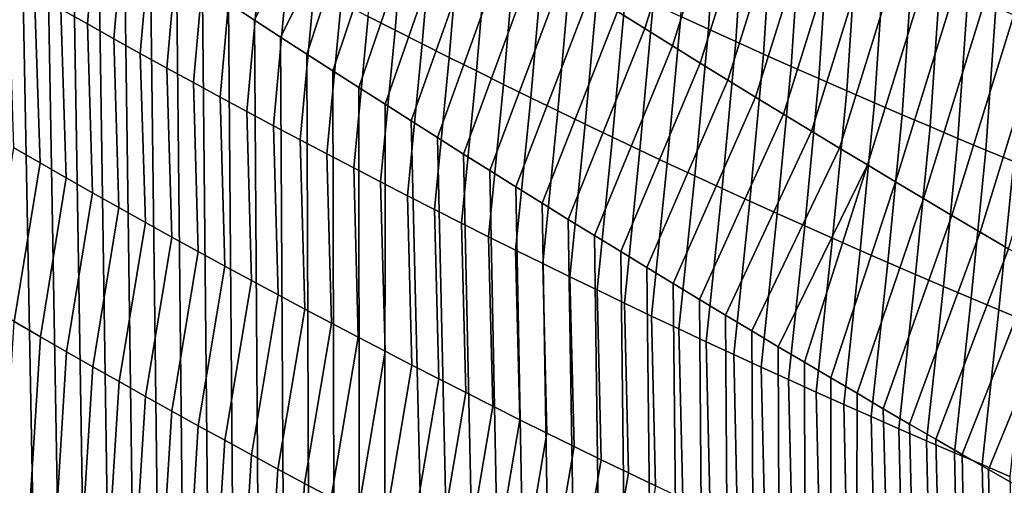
# Model space of a CAD drawing. Header units: metres. Extents: x -240 to 45, y -77 to 27.
# Tile 761 of 1056: x 9.245 to 11.087, y -26.765 to -25.895. Entities that reach past the tile are written whole.
import ezdxf

# ---------------------------------------------------------------- set-up
doc = ezdxf.new("R2010")
doc.units = ezdxf.units.M
doc.layers.add('solid_102011X2', color=7, linetype='CONTINUOUS')

msp = doc.modelspace()

# ---------------------------------------------------------------- linework, layer by layer
at = {"layer": 'solid_102011X2'}
for points in [[(9.045224, -60.200001, 118.708481), (9.911008, -60.200001, 119.208344), (9.105757, -25.508213, 118.745323), (9.061413, -25.477661, 118.718361)], [(10.363422, -25.879541, 119.457947), (10.414892, -25.911762, 119.484177), (10.534389, -25.53059, 119.577736), (10.48314, -25.498093, 119.552147)], [(9.911008, -60.200001, 119.208344), (9.15013, -25.53866, 118.772148), (9.105757, -25.508213, 118.745323)], [(9.855441, -25.553005, 119.18895), (9.80532, -25.519932, 119.161392), (9.635977, -25.863976, 119.055763), (9.684729, -25.895823, 119.083221)], [(9.911008, -60.200001, 119.208344), (9.19857, -25.571754, 118.801254), (9.15013, -25.53866, 118.772148)], [(10.414892, -25.911762, 119.484177), (10.466484, -25.943901, 119.510277), (10.585755, -25.563004, 119.603203), (10.534389, -25.53059, 119.577736)], [(9.905685, -25.586004, 119.216393), (9.855441, -25.553005, 119.18895), (9.684729, -25.895823, 119.083221), (9.733507, -25.927544, 119.110512)], [(9.911008, -60.200001, 119.208344), (9.247043, -25.604723, 118.830185), (9.19857, -25.571754, 118.801254)], [(10.466484, -25.943901, 119.510277), (10.518197, -25.975958, 119.536255), (10.637239, -25.595331, 119.628548), (10.585755, -25.563004, 119.603203)], [(9.929036, -25.583611, 10.919647), (9.004909, -25.834393, 11.135653), (8.078912, -26.001501, 6.960685), (9.00982, -25.748993, 6.746821)], [(9.396086, -25.621834, 82.486092), (9.372061, -25.902983, 82.753441), (9.322695, -25.875175, 82.778694), (9.346417, -25.594238, 82.510864)], [(9.905685, -25.586004, 119.216393), (9.733507, -25.927544, 119.110512), (9.782311, -25.959139, 119.13765)], [(9.956055, -25.618927, 119.243713), (9.905685, -25.586004, 119.216393), (9.782311, -25.959139, 119.13765), (9.831141, -25.990606, 119.164612)], [(10.518197, -25.975958, 119.536255), (10.57003, -26.007931, 119.562103), (10.688842, -25.627571, 119.653763), (10.637239, -25.595331, 119.628548)], [(9.911008, -60.200001, 119.208344), (9.295547, -25.637566, 118.858955), (9.247043, -25.604723, 118.830185)], [(9.445832, -25.649269, 82.461426), (9.42151, -25.930632, 82.728302), (9.372061, -25.902983, 82.753441), (9.396086, -25.621834, 82.486092)], [(10.006546, -25.651775, 119.27092), (9.956055, -25.618927, 119.243713), (9.831141, -25.990606, 119.164612), (9.879992, -26.021948, 119.191414)], [(9.970246, -25.643517, 81.945473), (9.947569, -25.914543, 82.220894), (9.897052, -25.888767, 82.244446), (9.919453, -25.618008, 81.968559)], [(10.549865, -25.649048, 81.418137), (10.533533, -25.912643, 81.69915), (10.481989, -25.889059, 81.720963), (10.498044, -25.625742, 81.439529)], [(10.57003, -26.007931, 119.562103), (10.621984, -26.039822, 119.587822), (10.740561, -25.659725, 119.678856), (10.688842, -25.627571, 119.653763)], [(9.911008, -60.200001, 119.208344), (9.344084, -25.670282, 118.887566), (9.295547, -25.637566, 118.858955)], [(9.495658, -25.67654, 82.436867), (9.471043, -25.95812, 82.703262), (9.42151, -25.930632, 82.728302), (9.445832, -25.649269, 82.461426)], [(10.057161, -25.684547, 119.298004), (10.006546, -25.651775, 119.27092), (9.879992, -26.021948, 119.191414), (9.928866, -26.053164, 119.218056)], [(10.02111, -25.668852, 81.922508), (9.998161, -25.940147, 82.197464), (9.947569, -25.914543, 82.220894), (9.970246, -25.643517, 81.945473)], [(10.601747, -25.672173, 81.396858), (10.585144, -25.93605, 81.677452), (10.533533, -25.912643, 81.69915), (10.549865, -25.649048, 81.418137)], [(9.946825, -25.668602, 15.316078), (9.020817, -25.882641, 15.535042), (8.072392, -26.049868, 11.35362), (9.004909, -25.834393, 11.135653)], [(9.911008, -60.200001, 119.208344), (9.392653, -25.702873, 118.916008), (9.344084, -25.670282, 118.887566)], [(10.072044, -25.694017, 81.899651), (10.048828, -25.965582, 82.174149), (9.998161, -25.940147, 82.197464), (10.02111, -25.668852, 81.922508)], [(10.621984, -26.039822, 119.587822), (10.674059, -26.071627, 119.613419), (10.792397, -25.69179, 119.703819), (10.740561, -25.659725, 119.678856)], [(9.545562, -25.703648, 82.412422), (9.520657, -25.985447, 82.678345), (9.471043, -25.95812, 82.703262), (9.495658, -25.67654, 82.436867)], [(10.107899, -25.717243, 119.324966), (10.057161, -25.684547, 119.298004), (9.928866, -26.053164, 119.218056), (9.977761, -26.084249, 119.24453)], [(10.653689, -25.695118, 81.375702), (10.63682, -25.959278, 81.655876), (10.585144, -25.93605, 81.677452), (10.601747, -25.672173, 81.396858)], [(10.070848, -25.704063, 28.548826), (9.145443, -25.809603, 28.768013), (8.164933, -25.976004, 24.575634), (9.095944, -25.86981, 24.354031)], [(9.911008, -60.200001, 119.208344), (9.441257, -25.735342, 118.944283), (9.392653, -25.702873, 118.916008)], [(9.595544, -25.730591, 82.388092), (9.570354, -26.012609, 82.653534), (9.520657, -25.985447, 82.678345), (9.545562, -25.703648, 82.412422)], [(10.123048, -25.719007, 81.876915), (10.099569, -25.990845, 82.150948), (10.048828, -25.965582, 82.174149), (10.072044, -25.694017, 81.899651)], [(10.705693, -25.71788, 81.354652), (10.68856, -25.982323, 81.634415), (10.63682, -25.959278, 81.655876), (10.653689, -25.695118, 81.375702)], [(10.674059, -26.071627, 119.613419), (10.726254, -26.10335, 119.638885), (10.844352, -25.723766, 119.728661), (10.792397, -25.69179, 119.703819)], [(9.979598, -25.716679, 19.721628), (9.052777, -25.894293, 19.94211), (8.087777, -26.061417, 15.75567), (9.020817, -25.882641, 15.535042)], [(10.158759, -25.749861, 119.351807), (10.107899, -25.717243, 119.324966), (9.977761, -26.084249, 119.24453), (10.026677, -26.11521, 119.270844)], [(10.174121, -25.743826, 81.854286), (10.150384, -26.015936, 82.127861), (10.099569, -25.990845, 82.150948), (10.123048, -25.719007, 81.876915)], [(10.757756, -25.740461, 81.333733), (10.740364, -26.005188, 81.613068), (10.68856, -25.982323, 81.634415), (10.705693, -25.71788, 81.354652)], [(10.726254, -26.10335, 119.638885), (10.778567, -26.134985, 119.664223), (10.896421, -25.755651, 119.753372), (10.844352, -25.723766, 119.728661)], [(10.022554, -25.728357, 24.133476), (9.095944, -25.86981, 24.354031), (8.120253, -26.036654, 20.16395), (9.052777, -25.894293, 19.94211)], [(9.911008, -60.200001, 119.208344), (9.489891, -25.767687, 118.972397), (9.441257, -25.735342, 118.944283)], [(9.645603, -25.75737, 82.363869), (9.620132, -26.03961, 82.628838), (9.570354, -26.012609, 82.653534), (9.595544, -25.730591, 82.388092)], [(10.225264, -25.768471, 81.831779), (10.201272, -26.040855, 82.104889), (10.150384, -26.015936, 82.127861), (10.174121, -25.743826, 81.854286)], [(10.80988, -25.762859, 81.31292), (10.792233, -26.027872, 81.591843), (10.740364, -26.005188, 81.613068), (10.757756, -25.740461, 81.333733)], [(9.69574, -25.783983, 82.33976), (9.669992, -26.066446, 82.604248), (9.620132, -26.03961, 82.628838), (9.645603, -25.75737, 82.363869)], [(10.209742, -25.7824, 119.378532), (10.158759, -25.749861, 119.351807), (10.026677, -26.11521, 119.270844), (10.075612, -26.14604, 119.296989)], [(10.778567, -26.134985, 119.664223), (10.831001, -26.166536, 119.68943), (10.948607, -25.787449, 119.777962), (10.896421, -25.755651, 119.753372)], [(10.862062, -25.785074, 81.292229), (10.844164, -26.050373, 81.57074), (10.792233, -26.027872, 81.591843), (10.80988, -25.762859, 81.31292)], [(9.911008, -60.200001, 119.208344), (9.538557, -25.799908, 119.000351), (9.489891, -25.767687, 118.972397)], [(10.260847, -25.814859, 119.405128), (10.209742, -25.7824, 119.378532), (10.075612, -26.14604, 119.296989), (10.124564, -26.176743, 119.322968)], [(10.276473, -25.792942, 81.809387), (10.252233, -26.065599, 82.082031), (10.201272, -26.040855, 82.104889), (10.225264, -25.768471, 81.831779)], [(9.911008, -60.200001, 119.208344), (9.587253, -25.832005, 119.028137), (9.538557, -25.799908, 119.000351)], [(9.745954, -25.810431, 82.315758), (9.719934, -26.093119, 82.579781), (9.669992, -26.066446, 82.604248), (9.69574, -25.783983, 82.33976)], [(10.327751, -25.817236, 81.787102), (10.303265, -26.09017, 82.059288), (10.252233, -26.065599, 82.082031), (10.276473, -25.792942, 81.809387)], [(10.831001, -26.166536, 119.68943), (10.883554, -26.197998, 119.714508), (11.00091, -25.819155, 119.802422), (10.948607, -25.787449, 119.777962)], [(10.914304, -25.807104, 81.27166), (10.896158, -26.072689, 81.549751), (10.844164, -26.050373, 81.57074), (10.862062, -25.785074, 81.292229)], [(9.273412, -25.847206, 82.804062), (9.283474, -26.162455, 83.038277), (9.234435, -26.134247, 83.064178), (9.224214, -25.819078, 82.829529)], [(9.796244, -25.836712, 82.291878), (9.769956, -26.119625, 82.55542), (9.719934, -26.093119, 82.579781), (9.745954, -25.810431, 82.315758)], [(10.312074, -25.84724, 119.431602), (10.260847, -25.814859, 119.405128), (10.124564, -26.176743, 119.322968), (10.173533, -26.207314, 119.348785)], [(10.379097, -25.841354, 81.764938), (10.354369, -26.114567, 82.036667), (10.303265, -26.09017, 82.059288), (10.327751, -25.817236, 81.787102)], [(10.883554, -26.197998, 119.714508), (10.936227, -26.229374, 119.739456), (11.053329, -25.850769, 119.826744), (11.00091, -25.819155, 119.802422)], [(10.966603, -25.828951, 81.251205), (10.948215, -26.094822, 81.528885), (10.896158, -26.072689, 81.549751), (10.914304, -25.807104, 81.27166)], [(9.911008, -60.200001, 119.208344), (9.635977, -25.863976, 119.055763), (9.587253, -25.832005, 119.028137)], [(9.84661, -25.862823, 82.268105), (9.820058, -26.145966, 82.531174), (9.769956, -26.119625, 82.55542), (9.796244, -25.836712, 82.291878)], [(11.01896, -25.850611, 81.230873), (11.000333, -26.116772, 81.508141), (10.948215, -26.094822, 81.528885), (10.966603, -25.828951, 81.251205)], [(9.322695, -25.875175, 82.778694), (9.3326, -26.190506, 83.012482), (9.283474, -26.162455, 83.038277), (9.273412, -25.847206, 82.804062)], [(10.363422, -25.879541, 119.457947), (10.312074, -25.84724, 119.431602), (10.173533, -26.207314, 119.348785), (10.222518, -26.237757, 119.374443)], [(10.43051, -25.865295, 81.742889), (10.405544, -26.138786, 82.01416), (10.354369, -26.114567, 82.036667), (10.379097, -25.841354, 81.764938)], [(10.936227, -26.229374, 119.739456), (10.989017, -26.26066, 119.764267), (11.105861, -25.88229, 119.850945), (11.053329, -25.850769, 119.826744)], [(11.071375, -25.872086, 81.210655), (11.052513, -26.138535, 81.487518), (11.000333, -26.116772, 81.508141), (11.01896, -25.850611, 81.230873)], [(9.911008, -60.200001, 119.208344), (9.684729, -25.895823, 119.083221), (9.635977, -25.863976, 119.055763)], [(9.897052, -25.888767, 82.244446), (9.870239, -26.172138, 82.507042), (9.820058, -26.145966, 82.531174), (9.84661, -25.862823, 82.268105)], [(10.481989, -25.889059, 81.720963), (10.456791, -26.162828, 81.991776), (10.405544, -26.138786, 82.01416), (10.43051, -25.865295, 81.742889)], [(11.123847, -25.893375, 81.190559), (11.104754, -26.160112, 81.46701), (11.052513, -26.138535, 81.487518), (11.071375, -25.872086, 81.210655)], [(9.372061, -25.902983, 82.753441), (9.381814, -26.218397, 82.986801), (9.3326, -26.190506, 83.012482), (9.322695, -25.875175, 82.778694)], [(9.947569, -25.914543, 82.220894), (9.920502, -26.198145, 82.483025), (9.870239, -26.172138, 82.507042), (9.897052, -25.888767, 82.244446)], [(10.414892, -25.911762, 119.484177), (10.363422, -25.879541, 119.457947), (10.222518, -26.237757, 119.374443), (10.271518, -26.26807, 119.399933)], [(10.533533, -25.912643, 81.69915), (10.508107, -26.186695, 81.969505), (10.456791, -26.162828, 81.991776), (10.481989, -25.889059, 81.720963)], [(10.989017, -26.26066, 119.764267), (11.041926, -26.291859, 119.788956), (11.158509, -25.913717, 119.875015), (11.105861, -25.88229, 119.850945)], [(9.42151, -25.930632, 82.728302), (9.431115, -26.246132, 82.961235), (9.381814, -26.218397, 82.986801), (9.372061, -25.902983, 82.753441)], [(9.911008, -60.200001, 119.208344), (9.733507, -25.927544, 119.110512), (9.684729, -25.895823, 119.083221)], [(9.911008, -60.200001, 119.208344), (9.782311, -25.959139, 119.13765), (9.733507, -25.927544, 119.110512)], [(9.998161, -25.940147, 82.197464), (9.970843, -26.223984, 82.459122), (9.920502, -26.198145, 82.483025), (9.947569, -25.914543, 82.220894)], [(10.466484, -25.943901, 119.510277), (10.414892, -25.911762, 119.484177), (10.271518, -26.26807, 119.399933), (10.320531, -26.298254, 119.425262)], [(10.585144, -25.93605, 81.677452), (10.559494, -26.210384, 81.947357), (10.508107, -26.186695, 81.969505), (10.533533, -25.912643, 81.69915)], [(11.041926, -26.291859, 119.788956), (11.094954, -26.322968, 119.813499), (11.211271, -25.945053, 119.898949), (11.158509, -25.913717, 119.875015)], [(9.471043, -25.95812, 82.703262), (9.480504, -26.273705, 82.935776), (9.431115, -26.246132, 82.961235), (9.42151, -25.930632, 82.728302)], [(10.048828, -25.965582, 82.174149), (10.021263, -26.249653, 82.435333), (9.970843, -26.223984, 82.459122), (9.998161, -25.940147, 82.197464)], [(10.518197, -25.975958, 119.536255), (10.466484, -25.943901, 119.510277), (10.320531, -26.298254, 119.425262), (10.369564, -26.328312, 119.450424)], [(10.63682, -25.959278, 81.655876), (10.61095, -26.233894, 81.925323), (10.559494, -26.210384, 81.947357), (10.585144, -25.93605, 81.677452)], [(9.520657, -25.985447, 82.678345), (9.529979, -26.301117, 82.910431), (9.480504, -26.273705, 82.935776), (9.471043, -25.95812, 82.703262)], [(9.911008, -60.200001, 119.208344), (9.831141, -25.990606, 119.164612), (9.782311, -25.959139, 119.13765)], [(10.099569, -25.990845, 82.150948), (10.071761, -26.275152, 82.411659), (10.021263, -26.249653, 82.435333), (10.048828, -25.965582, 82.174149)], [(10.68856, -25.982323, 81.634415), (10.662475, -26.257223, 81.903404), (10.61095, -26.233894, 81.925323), (10.63682, -25.959278, 81.655876)], [(10.57003, -26.007931, 119.562103), (10.518197, -25.975958, 119.536255), (10.369564, -26.328312, 119.450424), (10.418615, -26.358242, 119.475426)], [(10.740364, -26.005188, 81.613068), (10.714068, -26.280375, 81.881615), (10.662475, -26.257223, 81.903404), (10.68856, -25.982323, 81.634415)], [(9.570354, -26.012609, 82.653534), (9.57954, -26.328367, 82.885201), (9.529979, -26.301117, 82.910431), (9.520657, -25.985447, 82.678345)], [(9.911008, -60.200001, 119.208344), (9.879992, -26.021948, 119.191414), (9.831141, -25.990606, 119.164612)], [(10.150384, -26.015936, 82.127861), (10.122338, -26.30048, 82.3881), (10.071761, -26.275152, 82.411659), (10.099569, -25.990845, 82.150948)], [(9.620132, -26.03961, 82.628838), (9.629188, -26.355455, 82.860077), (9.57954, -26.328367, 82.885201), (9.570354, -26.012609, 82.653534)], [(9.911008, -60.200001, 119.208344), (9.928866, -26.053164, 119.218056), (9.879992, -26.021948, 119.191414)], [(10.201272, -26.040855, 82.104889), (10.172992, -26.325638, 82.364662), (10.122338, -26.30048, 82.3881), (10.150384, -26.015936, 82.127861)], [(10.621984, -26.039822, 119.587822), (10.57003, -26.007931, 119.562103), (10.418615, -26.358242, 119.475426), (10.467685, -26.388048, 119.500275)], [(10.792233, -26.027872, 81.591843), (10.76573, -26.303343, 81.859932), (10.714068, -26.280375, 81.881615), (10.740364, -26.005188, 81.613068)], [(9.669992, -26.066446, 82.604248), (9.678921, -26.382381, 82.835075), (9.629188, -26.355455, 82.860077), (9.620132, -26.03961, 82.628838)], [(10.674059, -26.071627, 119.613419), (10.621984, -26.039822, 119.587822), (10.467685, -26.388048, 119.500275), (10.51677, -26.417727, 119.524956)], [(10.844164, -26.050373, 81.57074), (10.817459, -26.32613, 81.838379), (10.76573, -26.303343, 81.859932), (10.792233, -26.027872, 81.591843)], [(9.911008, -60.200001, 119.208344), (10.800631, -60.200001, 119.664429), (9.977761, -26.084249, 119.24453), (9.928866, -26.053164, 119.218056)], [(10.252233, -26.065599, 82.082031), (10.223723, -26.350624, 82.341339), (10.172992, -26.325638, 82.364662), (10.201272, -26.040855, 82.104889)], [(10.896158, -26.072689, 81.549751), (10.869255, -26.348736, 81.816948), (10.817459, -26.32613, 81.838379), (10.844164, -26.050373, 81.57074)], [(9.719934, -26.093119, 82.579781), (9.728739, -26.409143, 82.810181), (9.678921, -26.382381, 82.835075), (9.669992, -26.066446, 82.604248)], [(10.303265, -26.09017, 82.059288), (10.27453, -26.375435, 82.31813), (10.223723, -26.350624, 82.341339), (10.252233, -26.065599, 82.082031)], [(10.726254, -26.10335, 119.638885), (10.674059, -26.071627, 119.613419), (10.51677, -26.417727, 119.524956), (10.565871, -26.447279, 119.549477)], [(10.948215, -26.094822, 81.528885), (10.921118, -26.371159, 81.795631), (10.869255, -26.348736, 81.816948), (10.896158, -26.072689, 81.549751)], [(9.769956, -26.119625, 82.55542), (9.778642, -26.435741, 82.7854), (9.728739, -26.409143, 82.810181), (9.719934, -26.093119, 82.579781)], [(10.800631, -60.200001, 119.664429), (10.026677, -26.11521, 119.270844), (9.977761, -26.084249, 119.24453)], [(10.354369, -26.114567, 82.036667), (10.325415, -26.400074, 82.295036), (10.27453, -26.375435, 82.31813), (10.303265, -26.09017, 82.059288)], [(11.000333, -26.116772, 81.508141), (10.973047, -26.393396, 81.774437), (10.921118, -26.371159, 81.795631), (10.948215, -26.094822, 81.528885)], [(10.778567, -26.134985, 119.664223), (10.726254, -26.10335, 119.638885), (10.565871, -26.447279, 119.549477), (10.614985, -26.476704, 119.573845)], [(9.820058, -26.145966, 82.531174), (9.828629, -26.462173, 82.760735), (9.778642, -26.435741, 82.7854), (9.769956, -26.119625, 82.55542)], [(10.800631, -60.200001, 119.664429), (10.075612, -26.14604, 119.296989), (10.026677, -26.11521, 119.270844)], [(10.405544, -26.138786, 82.01416), (10.376374, -26.42454, 82.272064), (10.325415, -26.400074, 82.295036), (10.354369, -26.114567, 82.036667)], [(11.052513, -26.138535, 81.487518), (11.025043, -26.415449, 81.753365), (10.973047, -26.393396, 81.774437), (11.000333, -26.116772, 81.508141)], [(9.283474, -26.162455, 83.038277), (9.235193, -26.459087, 83.285828), (9.186364, -26.430653, 83.312294), (9.234435, -26.134247, 83.064178)], [(9.870239, -26.172138, 82.507042), (9.878702, -26.488441, 82.736191), (9.828629, -26.462173, 82.760735), (9.820058, -26.145966, 82.531174)], [(10.800631, -60.200001, 119.664429), (10.124564, -26.176743, 119.322968), (10.075612, -26.14604, 119.296989)], [(10.456791, -26.162828, 81.991776), (10.427408, -26.44883, 82.249214), (10.376374, -26.42454, 82.272064), (10.405544, -26.138786, 82.01416)], [(10.831001, -26.166536, 119.68943), (10.778567, -26.134985, 119.664223), (10.614985, -26.476704, 119.573845), (10.664112, -26.505999, 119.598045)], [(11.104754, -26.160112, 81.46701), (11.077103, -26.437319, 81.732414), (11.025043, -26.415449, 81.753365), (11.052513, -26.138535, 81.487518)], [(9.3326, -26.190506, 83.012482), (9.284116, -26.487366, 83.259476), (9.235193, -26.459087, 83.285828), (9.283474, -26.162455, 83.038277)], [(10.508107, -26.186695, 81.969505), (10.478518, -26.472942, 82.226479), (10.427408, -26.44883, 82.249214), (10.456791, -26.162828, 81.991776)], [(10.831001, -26.166536, 119.68943), (10.664112, -26.505999, 119.598045), (10.71325, -26.535168, 119.622086)], [(10.883554, -26.197998, 119.714508), (10.831001, -26.166536, 119.68943), (10.71325, -26.535168, 119.622086), (10.762398, -26.564207, 119.645966)], [(11.157056, -26.181503, 81.446625), (11.129229, -26.459002, 81.711586), (11.077103, -26.437319, 81.732414), (11.104754, -26.160112, 81.46701)], [(9.920502, -26.198145, 82.483025), (9.928858, -26.51454, 82.711754), (9.878702, -26.488441, 82.736191), (9.870239, -26.172138, 82.507042)], [(10.800631, -60.200001, 119.664429), (10.173533, -26.207314, 119.348785), (10.124564, -26.176743, 119.322968)], [(10.559494, -26.210384, 81.947357), (10.529701, -26.49688, 82.203865), (10.478518, -26.472942, 82.226479), (10.508107, -26.186695, 81.969505)], [(9.381814, -26.218397, 82.986801), (9.33313, -26.515488, 83.233231), (9.284116, -26.487366, 83.259476), (9.3326, -26.190506, 83.012482)], [(9.970843, -26.223984, 82.459122), (9.979097, -26.540474, 82.687439), (9.928858, -26.51454, 82.711754), (9.920502, -26.198145, 82.483025)], [(10.936227, -26.229374, 119.739456), (10.883554, -26.197998, 119.714508), (10.762398, -26.564207, 119.645966), (10.811554, -26.593117, 119.669685)], [(9.431115, -26.246132, 82.961235), (9.382236, -26.543453, 83.2071), (9.33313, -26.515488, 83.233231), (9.381814, -26.218397, 82.986801)], [(10.021263, -26.249653, 82.435333), (10.02942, -26.566236, 82.663239), (9.979097, -26.540474, 82.687439), (9.970843, -26.223984, 82.459122)], [(10.800631, -60.200001, 119.664429), (10.222518, -26.237757, 119.374443), (10.173533, -26.207314, 119.348785)], [(10.61095, -26.233894, 81.925323), (10.580959, -26.520639, 82.181366), (10.529701, -26.49688, 82.203865), (10.559494, -26.210384, 81.947357)], [(10.800631, -60.200001, 119.664429), (10.271518, -26.26807, 119.399933), (10.222518, -26.237757, 119.374443)], [(10.662475, -26.257223, 81.903404), (10.63229, -26.544222, 82.158989), (10.580959, -26.520639, 82.181366), (10.61095, -26.233894, 81.925323)], [(10.989017, -26.26066, 119.764267), (10.936227, -26.229374, 119.739456), (10.811554, -26.593117, 119.669685), (10.860717, -26.621897, 119.693237)], [(9.480504, -26.273705, 82.935776), (9.431435, -26.57126, 83.181084), (9.382236, -26.543453, 83.2071), (9.431115, -26.246132, 82.961235)], [(10.071761, -26.275152, 82.411659), (10.079825, -26.591833, 82.639153), (10.02942, -26.566236, 82.663239), (10.021263, -26.249653, 82.435333)], [(10.714068, -26.280375, 81.881615), (10.683694, -26.567625, 82.136734), (10.63229, -26.544222, 82.158989), (10.662475, -26.257223, 81.903404)], [(11.041926, -26.291859, 119.788956), (10.989017, -26.26066, 119.764267), (10.860717, -26.621897, 119.693237), (10.909885, -26.650547, 119.716637)], [(9.529979, -26.301117, 82.910431), (9.480723, -26.598907, 83.155174), (9.431435, -26.57126, 83.181084), (9.480504, -26.273705, 82.935776)], [(10.122338, -26.30048, 82.3881), (10.130313, -26.617258, 82.615181), (10.079825, -26.591833, 82.639153), (10.071761, -26.275152, 82.411659)], [(10.800631, -60.200001, 119.664429), (10.320531, -26.298254, 119.425262), (10.271518, -26.26807, 119.399933)], [(10.76573, -26.303343, 81.859932), (10.73517, -26.590847, 82.114601), (10.683694, -26.567625, 82.136734), (10.714068, -26.280375, 81.881615)], [(11.094954, -26.322968, 119.813499), (11.041926, -26.291859, 119.788956), (10.909885, -26.650547, 119.716637), (10.959059, -26.679066, 119.739868)], [(9.57954, -26.328367, 82.885201), (9.530104, -26.626396, 83.129387), (9.480723, -26.598907, 83.155174), (9.529979, -26.301117, 82.910431)], [(10.172992, -26.325638, 82.364662), (10.180882, -26.642513, 82.591331), (10.130313, -26.617258, 82.615181), (10.122338, -26.30048, 82.3881)], [(10.800631, -60.200001, 119.664429), (10.369564, -26.328312, 119.450424), (10.320531, -26.298254, 119.425262)], [(10.817459, -26.32613, 81.838379), (10.786718, -26.61389, 82.092583), (10.73517, -26.590847, 82.114601), (10.76573, -26.303343, 81.859932)], [(9.629188, -26.355455, 82.860077), (9.579575, -26.653725, 83.103706), (9.530104, -26.626396, 83.129387), (9.57954, -26.328367, 82.885201)], [(10.223723, -26.350624, 82.341339), (10.231533, -26.667597, 82.567596), (10.180882, -26.642513, 82.591331), (10.172992, -26.325638, 82.364662)], [(10.800631, -60.200001, 119.664429), (10.418615, -26.358242, 119.475426), (10.369564, -26.328312, 119.450424)], [(10.869255, -26.348736, 81.816948), (10.838339, -26.636751, 82.070694), (10.786718, -26.61389, 82.092583), (10.817459, -26.32613, 81.838379)], [(11.148098, -26.353983, 119.837921), (11.094954, -26.322968, 119.813499), (10.959059, -26.679066, 119.739868), (11.008235, -26.707453, 119.762939)], [(10.27453, -26.375435, 82.31813), (10.282265, -26.692507, 82.543983), (10.231533, -26.667597, 82.567596), (10.223723, -26.350624, 82.341339)], [(10.921118, -26.371159, 81.795631), (10.89003, -26.659431, 82.04892), (10.838339, -26.636751, 82.070694), (10.869255, -26.348736, 81.816948)], [(9.678921, -26.382381, 82.835075), (9.629136, -26.680893, 83.07814), (9.579575, -26.653725, 83.103706), (9.629188, -26.355455, 82.860077)], [(10.800631, -60.200001, 119.664429), (10.467685, -26.388048, 119.500275), (10.418615, -26.358242, 119.475426)], [(10.973047, -26.393396, 81.774437), (10.941792, -26.681929, 82.027275), (10.89003, -26.659431, 82.04892), (10.921118, -26.371159, 81.795631)], [(11.201359, -26.384909, 119.862206), (11.148098, -26.353983, 119.837921), (11.008235, -26.707453, 119.762939), (11.057412, -26.73571, 119.785851)], [(9.728739, -26.409143, 82.810181), (9.678787, -26.707897, 83.052689), (9.629136, -26.680893, 83.07814), (9.678921, -26.382381, 82.835075)], [(10.325415, -26.400074, 82.295036), (10.333076, -26.717245, 82.520493), (10.282265, -26.692507, 82.543983), (10.27453, -26.375435, 82.31813)], [(10.800631, -60.200001, 119.664429), (10.51677, -26.417727, 119.524956), (10.467685, -26.388048, 119.500275)], [(11.254738, -26.415743, 119.886353), (11.201359, -26.384909, 119.862206), (11.057412, -26.73571, 119.785851), (11.10659, -26.763834, 119.808601)], [(10.376374, -26.42454, 82.272064), (10.383968, -26.74181, 82.497116), (10.333076, -26.717245, 82.520493), (10.325415, -26.400074, 82.295036)], [(11.025043, -26.415449, 81.753365), (10.993625, -26.704243, 82.005745), (10.941792, -26.681929, 82.027275), (10.973047, -26.393396, 81.774437)], [(9.778642, -26.435741, 82.7854), (9.728528, -26.734739, 83.027351), (9.678787, -26.707897, 83.052689), (9.728739, -26.409143, 82.810181)], [(10.427408, -26.44883, 82.249214), (10.434939, -26.766201, 82.473862), (10.383968, -26.74181, 82.497116), (10.376374, -26.42454, 82.272064)], [(10.800631, -60.200001, 119.664429), (10.565871, -26.447279, 119.549477), (10.51677, -26.417727, 119.524956)], [(11.077103, -26.437319, 81.732414), (11.045527, -26.726372, 81.984337), (10.993625, -26.704243, 82.005745), (11.025043, -26.415449, 81.753365)], [(9.828629, -26.462173, 82.760735), (9.778358, -26.761419, 83.002129), (9.728528, -26.734739, 83.027351), (9.778642, -26.435741, 82.7854)], [(11.129229, -26.459002, 81.711586), (11.097498, -26.748316, 81.963058), (11.045527, -26.726372, 81.984337), (11.077103, -26.437319, 81.732414)], [(9.284116, -26.487366, 83.259476), (9.263775, -26.814529, 83.473465), (9.214883, -26.786118, 83.500351), (9.235193, -26.459087, 83.285828)], [(9.878702, -26.488441, 82.736191), (9.828278, -26.787933, 82.977028), (9.778358, -26.761419, 83.002129), (9.828629, -26.462173, 82.760735)], [(10.478518, -26.472942, 82.226479), (10.485991, -26.790415, 82.450722), (10.434939, -26.766201, 82.473862), (10.427408, -26.44883, 82.249214)], [(10.800631, -60.200001, 119.664429), (10.614985, -26.476704, 119.573845), (10.565871, -26.447279, 119.549477)], [(10.529701, -26.49688, 82.203865), (10.537119, -26.814455, 82.427704), (10.485991, -26.790415, 82.450722), (10.478518, -26.472942, 82.226479)], [(10.800631, -60.200001, 119.664429), (10.664112, -26.505999, 119.598045), (10.614985, -26.476704, 119.573845)], [(9.33313, -26.515488, 83.233231), (9.312763, -26.842787, 83.446686), (9.263775, -26.814529, 83.473465), (9.284116, -26.487366, 83.259476)], [(9.928858, -26.51454, 82.711754), (9.878285, -26.814283, 82.952034), (9.828278, -26.787933, 82.977028), (9.878702, -26.488441, 82.736191)], [(10.580959, -26.520639, 82.181366), (10.588326, -26.838316, 82.404808), (10.537119, -26.814455, 82.427704), (10.529701, -26.49688, 82.203865)], [(9.382236, -26.543453, 83.2071), (9.36185, -26.870888, 83.420021), (9.312763, -26.842787, 83.446686), (9.33313, -26.515488, 83.233231)], [(9.979097, -26.540474, 82.687439), (9.928382, -26.840469, 82.927162), (9.878285, -26.814283, 82.952034), (9.928858, -26.51454, 82.711754)], [(10.800631, -60.200001, 119.664429), (10.71325, -26.535168, 119.622086), (10.664112, -26.505999, 119.598045)], [(10.63229, -26.544222, 82.158989), (10.639611, -26.862001, 82.382034), (10.588326, -26.838316, 82.404808), (10.580959, -26.520639, 82.181366)], [(10.800631, -60.200001, 119.664429), (10.762398, -26.564207, 119.645966), (10.71325, -26.535168, 119.622086)], [(9.431435, -26.57126, 83.181084), (9.411032, -26.89883, 83.393463), (9.36185, -26.870888, 83.420021), (9.382236, -26.543453, 83.2071)], [(10.02942, -26.566236, 82.663239), (9.978566, -26.866486, 82.902405), (9.928382, -26.840469, 82.927162), (9.979097, -26.540474, 82.687439)], [(10.683694, -26.567625, 82.136734), (10.690974, -26.885506, 82.359383), (10.639611, -26.862001, 82.382034), (10.63229, -26.544222, 82.158989)], [(9.480723, -26.598907, 83.155174), (9.46031, -26.926617, 83.367027), (9.411032, -26.89883, 83.393463), (9.431435, -26.57126, 83.181084)], [(10.079825, -26.591833, 82.639153), (10.028838, -26.892336, 82.877769), (9.978566, -26.866486, 82.902405), (10.02942, -26.566236, 82.663239)], [(10.73517, -26.590847, 82.114601), (10.742414, -26.908833, 82.336853), (10.690974, -26.885506, 82.359383), (10.683694, -26.567625, 82.136734)], [(10.800631, -60.200001, 119.664429), (10.811554, -26.593117, 119.669685), (10.762398, -26.564207, 119.645966)], [(10.130313, -26.617258, 82.615181), (10.079197, -26.918018, 82.853249), (10.028838, -26.892336, 82.877769), (10.079825, -26.591833, 82.639153)], [(10.786718, -26.61389, 82.092583), (10.793929, -26.93198, 82.314445), (10.742414, -26.908833, 82.336853), (10.73517, -26.590847, 82.114601)], [(9.530104, -26.626396, 83.129387), (9.509685, -26.954245, 83.340698), (9.46031, -26.926617, 83.367027), (9.480723, -26.598907, 83.155174)], [(10.800631, -60.200001, 119.664429), (11.711883, -60.200001, 120.0756), (10.860717, -26.621897, 119.693237), (10.811554, -26.593117, 119.669685)], [(9.579575, -26.653725, 83.103706), (9.559154, -26.981712, 83.314491), (9.509685, -26.954245, 83.340698), (9.530104, -26.626396, 83.129387)], [(10.180882, -26.642513, 82.591331), (10.129642, -26.943533, 82.828842), (10.079197, -26.918018, 82.853249), (10.130313, -26.617258, 82.615181)], [(10.838339, -26.636751, 82.070694), (10.845521, -26.954945, 82.29216), (10.793929, -26.93198, 82.314445), (10.786718, -26.61389, 82.092583)], [(11.711883, -60.200001, 120.0756), (10.909885, -26.650547, 119.716637), (10.860717, -26.621897, 119.693237)], [(10.231533, -26.667597, 82.567596), (10.180175, -26.968876, 82.804558), (10.129642, -26.943533, 82.828842), (10.180882, -26.642513, 82.591331)], [(10.89003, -26.659431, 82.04892), (10.897188, -26.97773, 82.269997), (10.845521, -26.954945, 82.29216), (10.838339, -26.636751, 82.070694)], [(9.629136, -26.680893, 83.07814), (9.608719, -27.00902, 83.288399), (9.559154, -26.981712, 83.314491), (9.579575, -26.653725, 83.103706)], [(10.941792, -26.681929, 82.027275), (10.94893, -27.00033, 82.247963), (10.897188, -26.97773, 82.269997), (10.89003, -26.659431, 82.04892)], [(11.711883, -60.200001, 120.0756), (10.959059, -26.679066, 119.739868), (10.909885, -26.650547, 119.716637)], [(9.678787, -26.707897, 83.052689), (9.658379, -27.036167, 83.262421), (9.608719, -27.00902, 83.288399), (9.629136, -26.680893, 83.07814)], [(10.282265, -26.692507, 82.543983), (10.230792, -26.994049, 82.780396), (10.180175, -26.968876, 82.804558), (10.231533, -26.667597, 82.567596)], [(10.993625, -26.704243, 82.005745), (11.000748, -27.022749, 82.226044), (10.94893, -27.00033, 82.247963), (10.941792, -26.681929, 82.027275)], [(11.711883, -60.200001, 120.0756), (11.008235, -26.707453, 119.762939), (10.959059, -26.679066, 119.739868)], [(10.333076, -26.717245, 82.520493), (10.281495, -27.019051, 82.756355), (10.230792, -26.994049, 82.780396), (10.282265, -26.692507, 82.543983)], [(9.728528, -26.734739, 83.027351), (9.708133, -27.063152, 83.236557), (9.658379, -27.036167, 83.262421), (9.678787, -26.707897, 83.052689)], [(10.383968, -26.74181, 82.497116), (10.332283, -27.043879, 82.73243), (10.281495, -27.019051, 82.756355), (10.333076, -26.717245, 82.520493)], [(11.045527, -26.726372, 81.984337), (11.052638, -27.044983, 82.204254), (11.000748, -27.022749, 82.226044), (10.993625, -26.704243, 82.005745)], [(11.711883, -60.200001, 120.0756), (11.057412, -26.73571, 119.785851), (11.008235, -26.707453, 119.762939)], [(9.778358, -26.761419, 83.002129), (9.75798, -27.089975, 83.210808), (9.708133, -27.063152, 83.236557), (9.728528, -26.734739, 83.027351)], [(11.097498, -26.748316, 81.963058), (11.104604, -27.067034, 82.182594), (11.052638, -27.044983, 82.204254), (11.045527, -26.726372, 81.984337)], [(11.711883, -60.200001, 120.0756), (11.10659, -26.763834, 119.808601), (11.057412, -26.73571, 119.785851)], [(10.434939, -26.766201, 82.473862), (10.383155, -27.068535, 82.708626), (10.332283, -27.043879, 82.73243), (10.383968, -26.74181, 82.497116)], [(9.828278, -26.787933, 82.977028), (9.807923, -27.116634, 83.185181), (9.75798, -27.089975, 83.210808), (9.778358, -26.761419, 83.002129)]]:
    msp.add_3dface(points, dxfattribs=at)

doc.saveas('drawing.dxf')
